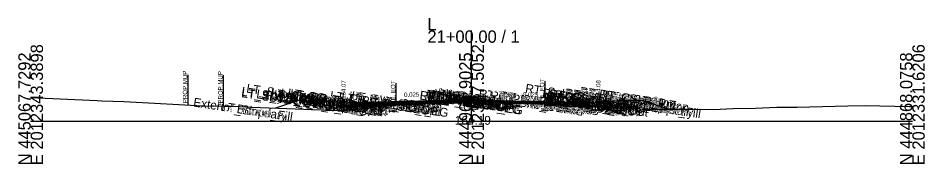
# Model space of a CAD drawing. Extents: x -26 to 4203, y -10 to 9526.
# Drawn here: x 997.2 to 1202.8, y 990.3 to 1023.4 of the extents above; entities that cross this region are included whole.
import ezdxf

# ---------------------------------------------------------------- set-up
doc = ezdxf.new("R2010")
doc.units = 0
for name, color, linetype in [('Default', 7, 'Continuous'), ('Exist CMT Pavement', 7, 'Continuous'), ('Exist Cross Section Cell', 7, 'Continuous'), ('Exist XS Center Line Elevation Label', 7, 'Continuous'), ('Exist XS Ground Line', 7, 'Continuous'), ('Prop CMT Conc Surface', 7, 'Continuous'), ('Prop CMT Concrete Structures', 7, 'Continuous'), ('Prop CMT Pvmt Course 1', 7, 'Continuous'), ('Prop CMT Pvmt Course 1 CG', 7, 'Continuous'), ('Prop CMT Pvmt Course 1 Wedge', 7, 'Continuous'), ('Prop CMT Pvmt Course 2', 7, 'Continuous'), ('Prop CMT Pvmt Course 2 Wedge', 7, 'Continuous'), ('Prop CMT Pvmt Course 3', 7, 'Continuous'), ('Prop CMT Pvmt Course 3 Wedge', 7, 'Continuous'), ('Prop CMT Pvmt Surface', 7, 'Continuous'), ('Prop CMT Pvmt Wedge Surface 1', 7, 'Continuous'), ('Prop CMT Pvmt Wedge Surface 2', 7, 'Continuous'), ('Prop CMT Pvmt Wedge Surface 3', 7, 'Continuous'), ('Prop CMT Slope Grass', 7, 'Continuous'), ('Prop CMT Subgrade Earthwork', 7, 'Continuous'), ('Prop XS Hydro Elevations', 7, 'Continuous'), ('Prop XS Label Text', 7, 'Continuous'), ('Prop XS SE Text', 7, 'Continuous'), ('Prop XS Side Slope Text', 7, 'Continuous'), ('Scratch_Level_0', 7, 'Continuous')]:
    doc.layers.add(name, color=color, linetype=linetype)

msp = doc.modelspace()

# ---------------------------------------------------------------- linework, layer by layer
at = {"layer": 'Exist CMT Pavement'}
for points in [[(1100, 1004.19), (1099.85, 1004.19), (1097.86, 1004.18), (1096.07, 1004.16), (1095.36, 1004.15), (1094.81, 1004.15), (1093.73, 1004.14), (1093.23, 1004.12), (1092.85, 1004.11), (1091.33, 1004.04), (1090.33, 1003.99), (1089.2, 1003.94), (1087.8, 1003.89), (1086.52, 1003.81), (1085.32, 1003.74), (1083.47, 1003.68), (1082.83, 1003.66), (1082.81, 1003.66)], [(1100, 1004.19), (1100.35, 1004.19), (1102.49, 1004.19), (1102.83, 1004.19), (1103.59, 1004.2), (1104.65, 1004.21), (1105.15, 1004.21), (1105.32, 1004.21), (1107.79, 1004.19), (1107.82, 1004.19), (1108.27, 1004.19), (1110.22, 1004.18), (1110.34, 1004.18), (1112.58, 1004.15), (1112.85, 1004.15), (1114.93, 1004.13), (1115.34, 1004.13), (1116.06, 1004.11), (1116.62, 1004.1)]]:
    msp.add_lwpolyline(points, dxfattribs=at)
at = {"layer": 'Exist Cross Section Cell'}
for p, q in [((1100, 1000), (1100, 1020.6)), ((1000, 1000), (1100, 1000)), ((1100, 1000), (1200, 1000))]:
    msp.add_line(p, q, dxfattribs=at)
at = {"layer": 'Exist XS Ground Line'}
msp.add_lwpolyline([(1000, 1005.4), (1015.05, 1004.68), (1016.18, 1004.64), (1018.64, 1004.56), (1021.16, 1004.47), (1022.55, 1004.42), (1033.63, 1003.8), (1039.04, 1003.46), (1043.88, 1003.41), (1046, 1003.39), (1050.06, 1003.15), (1069.91, 1002.45), (1072.88, 1002.64), (1078.93, 1003.32), (1080.83, 1003.56), (1082.81, 1003.66), (1083.47, 1003.68), (1085.32, 1003.74), (1086.52, 1003.81), (1087.8, 1003.89), (1089.2, 1003.94), (1090.33, 1003.99), (1091.33, 1004.04), (1092.85, 1004.11), (1093.23, 1004.12), (1093.73, 1004.14), (1094.81, 1004.15), (1095.36, 1004.15), (1096.07, 1004.16), (1097.86, 1004.18), (1100, 1004.19), (1100.35, 1004.19), (1102.49, 1004.19), (1102.83, 1004.19), (1103.59, 1004.2), (1104.65, 1004.21), (1105.32, 1004.21), (1107.82, 1004.19), (1108.27, 1004.19), (1110.34, 1004.18), (1112.85, 1004.15), (1114.93, 1004.13), (1115.34, 1004.13), (1116.06, 1004.11), (1116.62, 1004.1), (1124.11, 1003.64), (1129.21, 1003.31), (1136.06, 1002.92), (1139.23, 1002.73), (1145.52, 1002.74), (1149.25, 1002.69), (1154.98, 1002.66), (1159.26, 1002.85), (1164.44, 1002.98), (1169.28, 1003.16), (1173.9, 1003.19), (1185.38, 1003.46), (1189.32, 1003.56), (1199.34, 1003.35), (1200, 1003.32)], dxfattribs=at)
at = {"layer": 'Prop CMT Conc Surface'}
for points in [[(1070.96, 1004.07), (1070.96, 1004.57), (1070.46, 1004.57)], [(1072.96, 1004.2), (1070.96, 1004.07)], [(1126.75, 1004.21), (1128.75, 1004.08)], [(1128.75, 1004.08), (1128.75, 1004.58), (1129.25, 1004.58)], [(1133.25, 1004.67), (1138.25, 1004.77)]]:
    msp.add_lwpolyline(points, dxfattribs=at)
at = {"layer": 'Prop CMT Concrete Structures'}
for points in [[(1072.96, 1004.2), (1070.96, 1004.07), (1070.96, 1004.57), (1070.46, 1004.57)], [(1070.46, 1004.57), (1070.46, 1003.55), (1072.96, 1003.62)], [(1072.96, 1003.62), (1072.96, 1004.2)], [(1102, 1004.83), (1101.99, 1004.99), (1101.24, 1005.24), (1099.86, 1005.27), (1098.48, 1005.24), (1097.73, 1004.99), (1097.72, 1004.82)], [(1097.72, 1004.82), (1100, 1004.88), (1102, 1004.83)], [(1126.75, 1004.21), (1128.75, 1004.08), (1128.75, 1004.58), (1129.25, 1004.58)], [(1129.25, 1004.58), (1129.25, 1003.56), (1126.75, 1003.62)], [(1126.75, 1003.62), (1126.75, 1004.21)], [(1138.25, 1004.77), (1133.25, 1004.67)], [(1133.25, 1004.67), (1133.25, 1004.34)], [(1133.25, 1004.34), (1138.25, 1004.43)], [(1138.25, 1004.43), (1138.25, 1004.77)]]:
    msp.add_lwpolyline(points, dxfattribs=at)
at = {"layer": 'Prop CMT Pvmt Course 1'}
for points in [[(1100, 1004.88), (1072.96, 1004.2)], [(1072.96, 1004.2), (1072.96, 1003.95)], [(1072.96, 1003.95), (1082.81, 1004.2)], [(1082.81, 1004.32), (1100, 1004.75)], [(1082.81, 1004.2), (1082.81, 1004.32)], [(1100, 1004.63), (1100, 1004.88)], [(1100, 1004.88), (1126.75, 1004.21)], [(1100, 1004.63), (1100, 1004.88)], [(1100, 1004.75), (1100, 1004.63), (1100, 1004.63)], [(1116.62, 1004.34), (1100, 1004.75)], [(1100, 1004.75), (1100, 1004.63), (1100, 1004.63)], [(1116.62, 1004.21), (1116.62, 1004.34)], [(1126.75, 1003.96), (1116.62, 1004.21)], [(1126.75, 1004.21), (1126.75, 1003.96)]]:
    msp.add_lwpolyline(points, dxfattribs=at)
at = {"layer": 'Prop CMT Pvmt Course 1 CG'}
for points in [[(1072.96, 1003.62), (1069.96, 1003.54), (1069.62, 1003.2)], [(1069.62, 1003.2), (1072.96, 1003.28)], [(1072.96, 1003.28), (1072.96, 1003.62)], [(1126.75, 1003.62), (1129.75, 1003.55), (1130.09, 1003.21)], [(1126.75, 1003.29), (1126.75, 1003.62)], [(1130.09, 1003.21), (1126.75, 1003.29)]]:
    msp.add_lwpolyline(points, dxfattribs=at)
at = {"layer": 'Prop CMT Pvmt Course 1 Wedge'}
for points in [[(1082.81, 1004.32), (1082.83, 1004.32), (1083.47, 1004.34), (1085.32, 1004.38), (1086.52, 1004.41), (1087.8, 1004.45), (1089.2, 1004.48), (1090.33, 1004.51), (1091.33, 1004.53), (1092.85, 1004.57), (1093.23, 1004.58), (1093.73, 1004.59), (1094.81, 1004.62), (1095.36, 1004.64), (1096.07, 1004.65), (1097.86, 1004.7), (1099.85, 1004.75), (1100, 1004.75)], [(1100, 1004.63), (1099.85, 1004.62), (1097.86, 1004.57), (1096.07, 1004.53), (1095.36, 1004.51), (1094.81, 1004.5), (1093.73, 1004.47), (1093.23, 1004.46), (1092.85, 1004.45), (1091.33, 1004.41), (1090.33, 1004.38), (1089.2, 1004.36), (1087.8, 1004.32), (1086.52, 1004.29), (1085.32, 1004.26), (1083.47, 1004.21), (1082.83, 1004.2), (1082.81, 1004.2)], [(1082.81, 1004.2), (1082.81, 1004.32)], [(1100, 1004.75), (1100, 1004.63)], [(1100, 1004.75), (1100.35, 1004.74), (1102.49, 1004.69), (1102.83, 1004.68), (1103.59, 1004.66), (1104.65, 1004.64), (1105.15, 1004.62), (1105.32, 1004.62), (1107.79, 1004.56), (1107.82, 1004.56), (1108.27, 1004.54), (1110.22, 1004.5), (1110.34, 1004.49), (1112.58, 1004.44), (1112.85, 1004.43), (1114.93, 1004.38), (1115.34, 1004.37), (1116.06, 1004.35), (1116.62, 1004.34)], [(1100, 1004.63), (1100, 1004.75)], [(1116.62, 1004.21), (1116.06, 1004.23), (1115.34, 1004.24), (1114.93, 1004.25), (1112.85, 1004.31), (1112.58, 1004.31), (1110.34, 1004.37), (1110.22, 1004.37), (1108.27, 1004.42), (1107.82, 1004.43), (1107.79, 1004.43), (1105.32, 1004.49), (1105.15, 1004.5), (1104.65, 1004.51), (1103.59, 1004.54), (1102.83, 1004.56), (1102.49, 1004.56), (1100.35, 1004.62), (1100, 1004.63)], [(1116.62, 1004.34), (1116.62, 1004.21)]]:
    msp.add_lwpolyline(points, dxfattribs=at)
at = {"layer": 'Prop CMT Pvmt Course 2'}
for points in [[(1082.81, 1004.2), (1072.96, 1003.95)], [(1072.96, 1003.95), (1072.96, 1003.62)], [(1072.96, 1003.62), (1082.81, 1003.86)], [(1082.81, 1003.86), (1082.81, 1004.2)], [(1116.62, 1003.88), (1116.62, 1004.21)], [(1116.62, 1004.21), (1126.75, 1003.96)], [(1126.75, 1003.62), (1116.62, 1003.88)], [(1126.75, 1003.96), (1126.75, 1003.62)]]:
    msp.add_lwpolyline(points, dxfattribs=at)
at = {"layer": 'Prop CMT Pvmt Course 2 Wedge'}
for points in [[(1082.81, 1004.2), (1082.83, 1004.2), (1083.47, 1004.21), (1085.32, 1004.26), (1086.52, 1004.29), (1087.8, 1004.32), (1089.2, 1004.36), (1090.33, 1004.38), (1091.33, 1004.41), (1092.85, 1004.45), (1093.23, 1004.46), (1093.73, 1004.47), (1094.81, 1004.5), (1095.36, 1004.51), (1096.07, 1004.53), (1097.86, 1004.57), (1099.85, 1004.62), (1100, 1004.63)], [(1100, 1004.29), (1099.85, 1004.29), (1097.86, 1004.24), (1096.07, 1004.2), (1095.36, 1004.18), (1094.81, 1004.16), (1093.84, 1004.14), (1093.73, 1004.14), (1093.23, 1004.12), (1093.14, 1004.12), (1092.85, 1004.11), (1091.33, 1004.08), (1090.33, 1004.05), (1089.2, 1004.02), (1087.8, 1003.99), (1086.52, 1003.96), (1085.32, 1003.93), (1083.47, 1003.88), (1082.83, 1003.86), (1082.81, 1003.86)], [(1082.81, 1003.86), (1082.81, 1004.2)], [(1100, 1004.63), (1100.35, 1004.62), (1102.49, 1004.56), (1102.83, 1004.56), (1103.59, 1004.54), (1104.65, 1004.51), (1105.15, 1004.5), (1105.32, 1004.49), (1107.79, 1004.43), (1107.82, 1004.43), (1108.27, 1004.42), (1110.22, 1004.37), (1110.34, 1004.37), (1112.58, 1004.31), (1112.85, 1004.31), (1114.93, 1004.25), (1115.34, 1004.24), (1116.06, 1004.23), (1116.62, 1004.21)], [(1100, 1004.29), (1100, 1004.63)], [(1100, 1004.63), (1100, 1004.29)], [(1116.62, 1004.1), (1116.06, 1004.11), (1115.34, 1004.13), (1114.93, 1004.13), (1112.85, 1004.15), (1112.58, 1004.15), (1110.34, 1004.18), (1110.22, 1004.18), (1108.27, 1004.19), (1107.82, 1004.19), (1107.79, 1004.19), (1105.32, 1004.21), (1105.15, 1004.21), (1104.65, 1004.21), (1103.8, 1004.2), (1103.59, 1004.2), (1102.83, 1004.22), (1102.49, 1004.23), (1100.35, 1004.29), (1100, 1004.29)], [(1116.62, 1004.21), (1116.62, 1004.1)]]:
    msp.add_lwpolyline(points, dxfattribs=at)
at = {"layer": 'Prop CMT Pvmt Course 3'}
for points in [[(1082.81, 1003.86), (1072.96, 1003.62)], [(1082.81, 1003.53), (1082.81, 1003.86)], [(1116.62, 1003.88), (1126.75, 1003.62)], [(1116.62, 1003.54), (1116.62, 1003.88)], [(1072.96, 1003.62), (1072.96, 1003.28)], [(1072.96, 1003.28), (1082.81, 1003.53)], [(1126.75, 1003.29), (1116.62, 1003.54)], [(1126.75, 1003.62), (1126.75, 1003.29)]]:
    msp.add_lwpolyline(points, dxfattribs=at)
at = {"layer": 'Prop CMT Pvmt Course 3 Wedge'}
for points in [[(1082.81, 1003.86), (1082.83, 1003.86), (1083.47, 1003.88), (1085.32, 1003.93), (1086.52, 1003.96), (1087.8, 1003.99), (1089.2, 1004.02), (1090.33, 1004.05), (1091.33, 1004.08), (1092.85, 1004.11), (1093.08, 1004.12)], [(1093.08, 1004.12), (1092.85, 1004.11), (1091.33, 1004.04), (1090.33, 1003.99), (1089.2, 1003.94), (1087.8, 1003.89), (1086.52, 1003.81), (1085.32, 1003.74), (1083.47, 1003.68), (1082.83, 1003.66), (1082.81, 1003.66)], [(1082.81, 1003.66), (1082.81, 1003.86)], [(1100, 1004.19), (1099.85, 1004.19), (1097.86, 1004.18), (1096.07, 1004.16), (1095.36, 1004.15), (1094.81, 1004.15), (1093.86, 1004.14)], [(1093.86, 1004.14), (1094.81, 1004.16)], [(1094.81, 1004.16), (1095.36, 1004.18), (1096.07, 1004.2), (1097.86, 1004.24), (1099.85, 1004.29), (1100, 1004.29)], [(1100, 1004.29), (1100.35, 1004.28), (1102.49, 1004.23), (1102.83, 1004.22), (1103.59, 1004.2), (1103.79, 1004.2)], [(1100, 1004.19), (1100, 1004.29)], [(1100, 1004.29), (1100, 1004.19)], [(1103.79, 1004.2), (1103.59, 1004.2), (1102.83, 1004.19), (1102.49, 1004.19), (1100.35, 1004.19), (1100, 1004.19)]]:
    msp.add_lwpolyline(points, dxfattribs=at)
at = {"layer": 'Prop CMT Pvmt Surface'}
for points in [[(1100, 1004.88), (1072.96, 1004.2)], [(1100, 1004.88), (1126.75, 1004.21)]]:
    msp.add_lwpolyline(points, dxfattribs=at)
at = {"layer": 'Prop CMT Pvmt Wedge Surface 1'}
for points in [[(1082.81, 1004.2), (1072.96, 1003.95)], [(1072.96, 1003.95), (1072.96, 1004.2)], [(1100, 1004.75), (1082.81, 1004.32)], [(1082.81, 1004.32), (1082.81, 1004.2)], [(1100, 1004.75), (1116.62, 1004.34)], [(1116.62, 1004.34), (1116.62, 1004.21)], [(1116.62, 1004.21), (1126.75, 1003.96)], [(1126.75, 1003.96), (1126.75, 1004.21)]]:
    msp.add_lwpolyline(points, dxfattribs=at)
at = {"layer": 'Prop CMT Pvmt Wedge Surface 2'}
for points in [[(1100, 1004.63), (1072.96, 1003.95)], [(1072.96, 1003.95), (1072.96, 1004.2)], [(1100, 1004.63), (1126.75, 1003.96)], [(1126.75, 1003.96), (1126.75, 1004.21)]]:
    msp.add_lwpolyline(points, dxfattribs=at)
at = {"layer": 'Prop CMT Pvmt Wedge Surface 3'}
for points in [[(1100, 1004.29), (1072.96, 1003.62)], [(1072.96, 1003.62), (1072.96, 1004.2)], [(1100, 1004.29), (1126.75, 1003.62)], [(1126.75, 1003.62), (1126.75, 1004.21)]]:
    msp.add_lwpolyline(points, dxfattribs=at)
at = {"layer": 'Prop CMT Slope Grass'}
for points in [[(1070.46, 1004.57), (1060.96, 1004.76), (1055.55, 1002.96)], [(1129.25, 1004.58), (1138.75, 1004.77), (1144.83, 1002.74)]]:
    msp.add_lwpolyline(points, dxfattribs=at)
at = {"layer": 'Prop CMT Subgrade Earthwork'}
for points in [[(1072.96, 1003.28), (1069.62, 1003.2), (1068.21, 1004.62)], [(1116.62, 1003.54), (1116.62, 1004.1)], [(1126.75, 1003.29), (1130.09, 1003.21), (1131.51, 1004.62)], [(1082.81, 1003.53), (1072.96, 1003.28)], [(1082.81, 1003.53), (1082.81, 1003.66)], [(1116.62, 1003.54), (1126.75, 1003.29)]]:
    msp.add_lwpolyline(points, dxfattribs=at)
at = {"layer": 'Prop XS Label Text'}
for p, q in [((1035.62, 1010.53), (1035.62, 1003.53)), ((1043.63, 1010.42), (1043.63, 1003.42)), ((1082.81, 1008.66), (1082.81, 1003.66)), ((1116.62, 1009.1), (1116.62, 1004.1))]:
    msp.add_line(p, q, dxfattribs=at)

# ---------------------------------------------------------------- texts
at = {"layer": 'Default'}
msp.add_text('-', height=0.0001, dxfattribs=at).set_placement((1000, 1000))
at = {"layer": 'Exist Cross Section Cell'}
for s, p in [('L', (1090, 1020.6)), ('21+00.00 / 1', (1090, 1017.8))]:
    msp.add_text(s, height=2.8, dxfattribs=at).set_placement(p)
for s, p in [('E 2012343.3898', (1002.8, 990)), ('E 2012337.5052', (1102.8, 990)), ('E 2012331.6206', (1202.8, 990)), ('N 445067.7292', (1000, 990)), ('N 444967.9025', (1100, 990)), ('N 444868.0758', (1200, 990))]:
    msp.add_text(s, height=2.8, rotation=90, dxfattribs=at).set_placement(p)
at = {"layer": 'Exist XS Center Line Elevation Label'}
msp.add_text('164.19', height=2, dxfattribs=at).set_placement((1096.21, 999.19))
at = {"layer": 'Prop XS Hydro Elevations'}
for s, p in [('164.07', (1071.46, 1005.07)), ('164.08', (1129.25, 1005.08))]:
    msp.add_text(s, height=1, rotation=90, dxfattribs=at).set_placement(p)
at = {"layer": 'Prop XS Label Text'}
for s, p in [('PROP.MUP', (1035.52, 1004.11)), ('PROP.MUP', (1043.53, 1004)), ('E. EOT', (1082.71, 1004.68)), ('E. EOT', (1116.52, 1005.12))]:
    msp.add_text(s, height=1, rotation=90, dxfattribs=at).set_placement(p)
at = {"layer": 'Prop XS SE Text'}
for rotation, p in [(1.4322, (1084.72, 1005.5)), (358.5673, (1111.67, 1005.59))]:
    msp.add_text('0.025', height=1, rotation=rotation, dxfattribs=at).set_placement(p)
at = {"layer": 'Prop XS Side Slope Text'}
for rotation, p in [(18.4382, (1055.81, 1003.83)), (341.5665, (1141.27, 1004.72))]:
    msp.add_text('3:1', height=1, rotation=rotation, dxfattribs=at).set_placement(p)
at = {"layer": 'Scratch_Level_0'}
for s, p in [('LT_Sub_Trench_Out_DLT', (1048.84, 1006.51)), ('RT_Sub_Trench_Out_DLT', (1112.09, 1006.52)), ('LT_SDWK_Out_Top', (1047.7, 1005.81)), ('LT_SDWK_Out_Bot', (1047.73, 1005.48)), ('LT_CSLP_Pnt', (1051.1, 1005.23)), ('LT_SDWK_In_Top', (1054.3, 1005.47)), ('LT_SDWK_In_Bot', (1054.34, 1005.13)), ('LT_CG1_Shelf_Out', (1056.51, 1004.55)), ('21+00.00', (1057.64, 1004.65)), ('LT_CG_Top_Face', (1058.21, 1005.47)), ('LT_CG_Top_BOC', (1058.73, 1005.32)), ('LT_CG_Bot_BOC', (1058.76, 1004.3)), ('LT_CG_Top_Gut', (1059.18, 1004.83)), ('21+00.00', (1060.69, 1004.59)), ('LT_CG_Bot_IE', (1062.84, 1004.12)), ('LT_PV2_OEOT', (1063.1, 1004.42)), ('LT_PV3_OEOT', (1063.1, 1004.09)), ('LT_PV1_OEOT', (1063.66, 1004.59)), ('21+00.00', (1064.62, 1004.15)), ('21+00.00', (1064.74, 1004.02)), ('LT_PV_Sub_Tie_Out', (1067.79, 1004.9)), ('LT_PV_OEEOP_EG', (1070.35, 1004.52)), ('LT_Sub_OEEOP', (1072, 1004.14)), ('LT_PV2_OEEOP', (1072.09, 1004.79)), ('LT_PV3_OEEOP', (1072.09, 1004.46)), ('LT_PV1_OEEOP', (1072.65, 1004.84)), ('RT_PV_IEEOP_EG', (1088.13, 1004.96)), ('LT_PV_IEEOP_EG', (1088.17, 1004.95)), ('MI_Face In', (1089.56, 1005.2)), ('RT_PV2_IEEOP', (1089.87, 1005.14)), ('RT_PV3_IEEOP', (1089.87, 1004.8)), ('LT_PV2_IEEOP', (1089.92, 1005.13)), ('LT_PV3_IEEOP', (1089.92, 1004.79)), ('RT_PV1_IEEOP', (1090.43, 1005.18)), ('LT_PV1_IEEOP', (1090.48, 1005.17)), ('MI_Bot In', (1090.53, 1004.89)), ('MI_Top In', (1091.26, 1005.31)), ('21+00.00', (1091.38, 1004.9)), ('MI_Face Out', (1092.22, 1005.45)), ('MI_Top Out', (1092.42, 1005.56)), ('MI_Crown', (1092.86, 1005.31)), ('MI_Bot Out', (1093.21, 1005.13)), ('PV2_PGL', (1093.83, 1004.54)), ('21+00.00', (1094.4, 1005.19)), ('PV1_PGL', (1094.39, 1004.71)), ('MI_Bot', (1095.09, 1004.6)), ('21+00.00', (1095.65, 1004.9)), ('RT_PV_Sub_Tie_Out', (1101.52, 1005.35)), ('RT_PV_OEEOP_EG', (1104.1, 1004.96)), ('RT_Sub_OEEOP', (1105.76, 1004.16)), ('RT_PV2_OEEOP', (1105.85, 1004.82)), ('RT_PV3_OEEOP', (1105.85, 1004.48)), ('RT_PV1_OEEOP', (1106.41, 1004.86)), ('21+00.00', (1115.89, 1004.26)), ('RT_CG_Top_Face', (1115.96, 1005.49)), ('RT_CG1_Shelf_Out', (1116.25, 1004.56)), ('RT_CG_Bot_IE', (1116.58, 1004.14)), ('RT_PV2_OEOT', (1116.84, 1004.43)), ('RT_PV3_OEOT', (1116.84, 1004.1)), ('RT_CG_Top_Gut', (1116.92, 1004.84)), ('RT_PV1_OEOT', (1117.4, 1004.6)), ('RT_CG_Top_BOC', (1117.47, 1005.33)), ('RT_CG_Bot_BOC', (1117.5, 1004.31)), ('RT_SDWK_In_Top', (1121.05, 1005.49)), ('RT_SDWK_In_Bot', (1121.08, 1005.15)), ('21+00.00', (1122.8, 1004.52)), ('21+00.00', (1123.72, 1004.53)), ('RT_SDWK_Out_Top', (1124.44, 1005.83)), ('RT_SDWK_Out_Bot', (1124.47, 1005.49)), ('21+00.00', (1125.65, 1004.58)), ('RT_CSLP_Pnt', (1128.84, 1005.24)), ('Exterior Boundary', (1129, 1004.11)), ('21+00.00', (1129.5, 1004.66)), ('21+00.00', (1132.3, 1004.71)), ('21+00.00', (1133.6, 1004.31)), ('Exterior Boundary', (1036.8, 1003.35)), ('LT_Slope_Fill', (1043.11, 1002.4)), ('LT_Sub_OEOP', (1059.69, 1003.68)), ('LT_Sub_OEOT', (1063, 1003.77)), ('RT_Sub_OEOT', (1116.74, 1003.78)), ('RT_Sub_OEOP', (1120.12, 1003.69)), ('RT_Slope_Fill', (1135.26, 1003.17))]:
    msp.add_text(s, height=2, rotation=351.4697, dxfattribs=at).set_placement(p)

doc.saveas('drawing.dxf')
